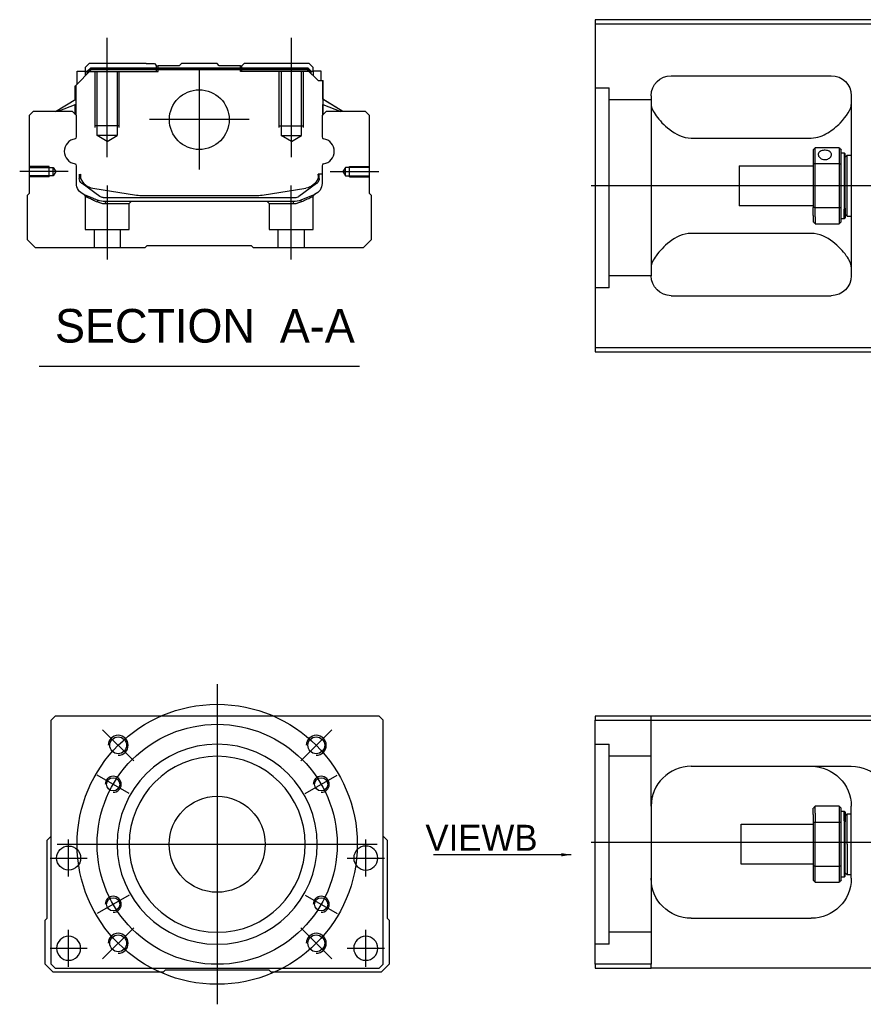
# Model space of a CAD drawing. Header units: millimetres. Extents: x -386 to 3135, y -1989 to 860.
# Tile 288 of 596: x 1385 to 1596, y -1939 to -1692. Entities that reach past the tile are written whole.
import ezdxf
from ezdxf.lldxf.tags import DXFTag

# ---------------------------------------------------------------- set-up
doc = ezdxf.new("R2010")
doc.units = ezdxf.units.MM
doc.layers.get('0').update_dxf_attribs({"linetype": 'CONTINUOUS'})
doc.styles.add('CHN', font='txt')
doc.styles.add('DIM-7', font='SIMPLEX.shx', dxfattribs={"width": 0.7, "bigfont": 'chineset.shx'})
tags = doc.linetypes.add('DASHED', pattern=[25.72, 12.86, -12.86]).pattern_tags.tags
tags[6:7] = [DXFTag(74, 4), DXFTag(75, 0), DXFTag(340, '0'), DXFTag(46, 0.0), DXFTag(50, 0.0), DXFTag(44, 0.0), DXFTag(45, 0.0)]
tags[4:5] = [DXFTag(74, 4), DXFTag(75, 0), DXFTag(340, '0'), DXFTag(46, 0.0), DXFTag(50, 0.0), DXFTag(44, 0.0), DXFTag(45, 0.0)]
doc.dimstyles.new('CNS', dxfattribs={"dimtxt": 3.5, "dimasz": 2.5, "dimexe": 1, "dimexo": 1, "dimgap": 1, "dimtad": 1, "dimdsep": 46, "dimtxsty": 'DIM-7', "dimcen": 0.09, "dimclrd": 4, "dimclre": 4, "dimclrt": 1, "dimadec": 0, "dimazin": 0, "dimtfac": 1, "dimtmove": 0, "dimatfit": 3, "dimfxl": 0, "dimtvp": 0.971429, "dimtolj": 1, "dimarcsym": 0})

msp = doc.modelspace()

# ---------------------------------------------------------------- linework, layer by layer
at = {"linetype": 'Continuous'}
for p, q in [((1602.88, -1692.41), (1528.88, -1692.41)), ((1528.88, -1692.41), (1528.88, -1774.41)), ((1528.88, -1693.41), (1602.88, -1693.41)), ((1399.11, -1708.84), (1403.01, -1704.94)), ((1399.51, -1705.24), (1401.51, -1705.24)), ((1399.51, -1708.44), (1399.51, -1705.24)), ((1402.51, -1703.39), (1401.51, -1704.39)), ((1401.51, -1704.39), (1401.51, -1705.24)), ((1401.51, -1705.24), (1401.51, -1706.44)), ((1402.01, -1705.39), (1401.51, -1705.39)), ((1402.01, -1705.31), (1402.88, -1704.44)), ((1402.01, -1705.94), (1402.01, -1705.31)), ((1402.24, -1705.4), (1402.01, -1705.31)), ((1402.24, -1705.4), (1402.97, -1704.67)), ((1402.24, -1705.71), (1402.24, -1705.4)), ((1416.69, -1703.39), (1402.51, -1703.39)), ((1402.88, -1704.44), (1457.11, -1704.44)), ((1402.97, -1704.67), (1402.88, -1704.44)), ((1402.97, -1704.67), (1457.01, -1704.67)), ((1456.97, -1704.94), (1403.01, -1704.94)), ((1416.69, -1703.39), (1418.79, -1703.39)), ((1418.79, -1703.39), (1419.34, -1703.94)), ((1419.34, -1703.94), (1419.69, -1703.94)), ((1424.99, -1703.94), (1419.69, -1703.94)), ((1419.69, -1704.44), (1419.69, -1703.94)), ((1424.99, -1703.94), (1425.54, -1703.39)), ((1434.44, -1703.39), (1425.54, -1703.39)), ((1434.99, -1703.94), (1434.44, -1703.39)), ((1440.29, -1703.94), (1434.99, -1703.94)), ((1440.29, -1703.94), (1440.64, -1703.94)), ((1440.29, -1704.44), (1440.29, -1703.94)), ((1440.64, -1703.94), (1441.19, -1703.39)), ((1440.64, -1703.94), (1441.19, -1703.39)), ((1443.29, -1703.39), (1441.19, -1703.39)), ((1441.19, -1703.39), (1441.19, -1703.39)), ((1457.47, -1703.39), (1443.29, -1703.39)), ((1459.67, -1707.64), (1456.97, -1704.94)), ((1457.01, -1704.67), (1457.11, -1704.44)), ((1457.74, -1705.4), (1457.01, -1704.67)), ((1457.97, -1705.31), (1457.11, -1704.44)), ((1458.47, -1704.39), (1457.47, -1703.39)), ((1457.74, -1705.4), (1457.97, -1705.31)), ((1457.74, -1705.71), (1457.74, -1705.4)), ((1457.97, -1705.94), (1457.97, -1705.31)), ((1458.47, -1705.39), (1457.97, -1705.39)), ((1458.47, -1705.24), (1458.47, -1704.39)), ((1460.47, -1705.24), (1458.47, -1705.24)), ((1458.47, -1705.24), (1458.47, -1706.44)), ((1460.47, -1707.64), (1460.47, -1705.24)), ((1460.47, -1705.24), (1460.47, -1705.24)), ((1459.67, -1707.64), (1460.82, -1707.64)), ((1460.82, -1707.64), (1460.82, -1714.89)), ((1460.82, -1707.64), (1460.87, -1707.64)), ((1460.87, -1712.29), (1460.87, -1707.64)), ((1460.87, -1707.64), (1460.97, -1707.64)), ((1460.97, -1712.35), (1460.97, -1707.64)), ((1547.88, -1706.41), (1587.88, -1706.41)), ((1399.01, -1712.35), (1399.01, -1708.94)), ((1399.11, -1712.29), (1399.11, -1708.84)), ((1399.16, -1708.79), (1399.16, -1714.89)), ((1394.11, -1715.39), (1399.16, -1712.26)), ((1465.88, -1715.39), (1460.82, -1712.26)), ((1465.88, -1715.39), (1460.97, -1712.35)), ((1542.88, -1711.41), (1542.88, -1756.41)), ((1592.88, -1711.41), (1592.88, -1756.41)), ((1388.49, -1715.39), (1387.49, -1716.39)), ((1398.31, -1715.39), (1388.49, -1715.39)), ((1399.16, -1713.6), (1394.66, -1715.39)), ((1399.31, -1716.39), (1398.31, -1715.39)), ((1399.01, -1716.09), (1399.01, -1713.66)), ((1399.11, -1716.19), (1399.11, -1713.62)), ((1461.67, -1715.39), (1460.67, -1716.39)), ((1460.82, -1713.6), (1465.33, -1715.39)), ((1460.87, -1716.19), (1460.87, -1713.62)), ((1460.97, -1716.09), (1460.97, -1713.66)), ((1471.49, -1715.39), (1461.67, -1715.39)), ((1472.49, -1716.39), (1471.49, -1715.39)), ((1387.49, -1716.39), (1387.49, -1735.84)), ((1399.31, -1721.71), (1399.31, -1716.39)), ((1460.67, -1716.39), (1460.67, -1721.71)), ((1472.49, -1735.84), (1472.49, -1716.39)), ((1552.88, -1722), (1582.88, -1722)), ((1583.38, -1724.91), (1583.38, -1728.5)), ((1589.88, -1724.41), (1583.88, -1724.41)), ((1583.88, -1728.36), (1583.88, -1724.41)), ((1589.88, -1724.41), (1589.88, -1728.36)), ((1590.38, -1728.5), (1590.38, -1724.91)), ((1590.38, -1725.66), (1591.08, -1725.66)), ((1591.08, -1725.66), (1591.38, -1725.96)), ((1591.08, -1725.66), (1591.08, -1739.74)), ((1591.38, -1739.53), (1591.38, -1725.96)), ((1591.38, -1726.76), (1591.88, -1726.26)), ((1591.88, -1726.26), (1592.88, -1726.26)), ((1591.88, -1741.56), (1591.88, -1726.26)), ((1399.31, -1733.33), (1399.31, -1728.94)), ((1460.67, -1728.94), (1460.67, -1733.33)), ((1564.88, -1728.91), (1583.38, -1728.91)), ((1564.88, -1728.91), (1564.88, -1738.91)), ((1583.38, -1728.5), (1583.38, -1739.32)), ((1583.88, -1739.46), (1583.88, -1728.36)), ((1583.88, -1728.36), (1589.88, -1728.36)), ((1589.88, -1728.36), (1589.88, -1739.46)), ((1590.38, -1739.32), (1590.38, -1728.5)), ((1400.01, -1731.05), (1400.01, -1732.13)), ((1400.31, -1731.05), (1400.31, -1732.09)), ((1460.67, -1731.05), (1459.67, -1731.05)), ((1459.67, -1731.05), (1459.67, -1732.09)), ((1459.97, -1732.13), (1459.97, -1731.05)), ((1400.7, -1733.39), (1400.63, -1733.34)), ((1405.12, -1736.61), (1400.7, -1733.39)), ((1403.38, -1734.52), (1414.29, -1736.26)), ((1445.7, -1736.26), (1456.6, -1734.52)), ((1459.29, -1733.39), (1454.87, -1736.61)), ((1459.36, -1733.34), (1459.29, -1733.39)), ((1387.49, -1735.84), (1386.99, -1736.34)), ((1386.99, -1736.34), (1386.99, -1747.39)), ((1406, -1736.89), (1453.99, -1736.89)), ((1415.94, -1736.39), (1444.04, -1736.39)), ((1458.82, -1736.1), (1455.39, -1737.51)), ((1472.99, -1736.34), (1472.49, -1735.84)), ((1472.99, -1747.39), (1472.99, -1736.34)), ((1453.48, -1737.89), (1406.5, -1737.89)), ((1583.38, -1738.91), (1564.88, -1738.91)), ((1583.38, -1741.33), (1583.38, -1739.32)), ((1589.88, -1739.46), (1583.88, -1739.46)), ((1583.88, -1741.69), (1583.88, -1739.46)), ((1589.88, -1739.46), (1589.88, -1741.69)), ((1590.38, -1742.91), (1590.38, -1739.32)), ((1591.08, -1742.16), (1591.08, -1739.74)), ((1591.38, -1739.53), (1591.38, -1741.86)), ((1583.38, -1741.33), (1583.38, -1742.91)), ((1583.88, -1741.69), (1583.88, -1743.41)), ((1589.88, -1741.69), (1589.88, -1743.41)), ((1591.08, -1742.16), (1590.38, -1742.16)), ((1591.38, -1741.86), (1591.08, -1742.16)), ((1591.38, -1741.06), (1591.88, -1741.56)), ((1591.88, -1741.56), (1592.88, -1741.56)), ((1583.88, -1743.41), (1589.88, -1743.41)), ((1386.99, -1747.39), (1388.99, -1749.39)), ((1470.99, -1749.39), (1472.99, -1747.39)), ((1582.88, -1745.82), (1552.88, -1745.82)), ((1388.99, -1749.39), (1416.49, -1749.39)), ((1416.49, -1749.39), (1416.99, -1748.89)), ((1416.99, -1748.89), (1442.99, -1748.89)), ((1442.99, -1748.89), (1443.49, -1749.39)), ((1443.49, -1749.39), (1470.99, -1749.39)), ((1547.88, -1761.41), (1587.88, -1761.41)), ((1528.88, -1774.41), (1528.88, -1775.41)), ((1602.88, -1774.41), (1528.88, -1774.41)), ((1528.88, -1775.41), (1602.88, -1775.41)), ((1393.97, -1866.56), (1392.97, -1867.56)), ((1392.97, -1928.56), (1392.97, -1867.56)), ((1462.47, -1866.56), (1393.97, -1866.56)), ((1474.97, -1866.56), (1462.47, -1866.56)), ((1475.97, -1867.56), (1474.97, -1866.56)), ((1475.97, -1928.56), (1475.97, -1867.56)), ((1528.88, -1866.56), (1528.88, -1867.56)), ((1602.88, -1866.56), (1528.88, -1866.56)), ((1528.88, -1867.56), (1602.88, -1867.56)), ((1528.88, -1928.56), (1528.88, -1867.56)), ((1552.88, -1879.06), (1592.88, -1879.06)), ((1542.88, -1889.06), (1542.88, -1928.56)), ((1583.38, -1891.14), (1583.38, -1889.56)), ((1589.88, -1889.06), (1583.88, -1889.06)), ((1583.88, -1890.78), (1583.88, -1889.06)), ((1589.88, -1889.06), (1589.88, -1890.78)), ((1590.38, -1893.15), (1590.38, -1889.56)), ((1590.38, -1890.31), (1591.08, -1890.31)), ((1591.08, -1890.31), (1591.38, -1890.61)), ((1591.08, -1892.73), (1591.08, -1890.31)), ((1592.88, -1907.06), (1592.88, -1889.06)), ((1583.38, -1891.14), (1583.38, -1893.15)), ((1583.88, -1890.78), (1583.88, -1893.02)), ((1589.88, -1890.78), (1589.88, -1893.02)), ((1591.08, -1892.73), (1591.08, -1906.81)), ((1591.38, -1890.61), (1591.38, -1892.94)), ((1591.38, -1891.41), (1591.88, -1890.91)), ((1591.88, -1890.91), (1592.88, -1890.91)), ((1591.88, -1898.56), (1591.88, -1890.91)), ((1565.38, -1893.56), (1583.38, -1893.56)), ((1565.38, -1898.56), (1565.38, -1893.56)), ((1583.38, -1893.15), (1583.38, -1903.97)), ((1583.88, -1904.11), (1583.88, -1893.02)), ((1583.88, -1893.02), (1589.88, -1893.02)), ((1589.88, -1893.02), (1589.88, -1904.11)), ((1590.38, -1903.97), (1590.38, -1893.15)), ((1591.38, -1906.51), (1591.38, -1892.94)), ((1391.97, -1897.56), (1392.97, -1896.56)), ((1391.97, -1917.01), (1391.97, -1897.56)), ((1475.97, -1896.56), (1476.97, -1897.56)), ((1476.97, -1897.56), (1476.97, -1917.01)), ((1565.38, -1903.56), (1565.38, -1898.56)), ((1591.88, -1898.56), (1591.88, -1906.21)), ((1583.38, -1903.56), (1565.38, -1903.56)), ((1583.38, -1903.97), (1583.38, -1907.56)), ((1583.88, -1908.06), (1583.88, -1904.11)), ((1589.88, -1904.11), (1583.88, -1904.11)), ((1589.88, -1904.11), (1589.88, -1908.06)), ((1590.38, -1907.56), (1590.38, -1903.97)), ((1591.08, -1906.81), (1590.38, -1906.81)), ((1591.38, -1906.51), (1591.08, -1906.81)), ((1591.88, -1906.21), (1591.38, -1905.71)), ((1592.88, -1906.21), (1591.88, -1906.21)), ((1583.88, -1908.06), (1589.88, -1908.06)), ((1391.47, -1917.51), (1391.97, -1917.01)), ((1391.47, -1928.56), (1391.47, -1917.51)), ((1476.97, -1917.01), (1477.47, -1917.51)), ((1477.47, -1917.51), (1477.47, -1928.56)), ((1552.88, -1917.06), (1582.88, -1917.06)), ((1393.47, -1930.56), (1391.47, -1928.56)), ((1392.97, -1928.56), (1393.97, -1929.56)), ((1393.97, -1929.56), (1474.97, -1929.56)), ((1474.97, -1929.56), (1475.97, -1928.56)), ((1477.47, -1928.56), (1475.47, -1930.56)), ((1528.88, -1928.56), (1528.88, -1929.56)), ((1542.88, -1928.56), (1528.88, -1928.56)), ((1528.88, -1929.56), (1542.88, -1929.56)), ((1542.88, -1929.56), (1542.88, -1928.56)), ((1602.88, -1929.56), (1542.88, -1929.56)), ((1420.97, -1930.56), (1393.47, -1930.56)), ((1421.47, -1930.06), (1420.97, -1930.56)), ((1447.47, -1930.06), (1421.47, -1930.06)), ((1447.97, -1930.56), (1447.47, -1930.06)), ((1475.47, -1930.56), (1447.97, -1930.56))]:
    msp.add_line(p, q, dxfattribs=at)
at = {"ltscale": 0.2}
for p, q in [((1406.99, -1726.81), (1406.99, -1696.98)), ((1452.99, -1726.81), (1452.99, -1696.98)), ((1429.99, -1704.92), (1429.99, -1729.87)), ((1442.47, -1717.39), (1417.52, -1717.39)), ((1397.27, -1730.39), (1385.13, -1730.39)), ((1462.71, -1730.39), (1474.86, -1730.39)), ((1407.05, -1752.39), (1407.05, -1733.89)), ((1452.94, -1752.39), (1452.94, -1733.89)), ((1413.61, -1877.7), (1405.83, -1869.92)), ((1455.33, -1877.7), (1463.11, -1869.92)), ((1413.61, -1919.42), (1405.83, -1927.2)), ((1455.33, -1919.42), (1463.11, -1927.2))]:
    msp.add_line(p, q, dxfattribs=at)
at = {"linetype": 'DASHED'}
for p, q in [((1402.01, -1705.39), (1419.69, -1705.39)), ((1419.34, -1705.39), (1419.34, -1703.94)), ((1419.69, -1705.39), (1419.69, -1704.44)), ((1440.29, -1705.39), (1440.29, -1704.44)), ((1457.97, -1705.39), (1440.29, -1705.39)), ((1440.64, -1705.39), (1440.64, -1703.94)), ((1458.47, -1705.39), (1458.47, -1705.24)), ((1460.47, -1707.39), (1460.47, -1707.39)), ((1461.04, -1712.39), (1461.04, -1712.39)), ((1401.49, -1736.57), (1401.49, -1744.89)), ((1458.44, -1744.89), (1458.44, -1736.59)), ((1406.55, -1738.39), (1412.49, -1738.39)), ((1412.49, -1738.39), (1412.99, -1737.89)), ((1412.49, -1744.89), (1412.49, -1738.39)), ((1446.94, -1737.89), (1447.44, -1738.39)), ((1447.44, -1738.39), (1447.44, -1744.89)), ((1447.44, -1738.39), (1453.44, -1738.39)), ((1401.49, -1744.89), (1406.99, -1744.89)), ((1403.69, -1744.89), (1403.69, -1749.39)), ((1406.99, -1744.89), (1412.49, -1744.89)), ((1410.29, -1749.39), (1410.29, -1744.89)), ((1447.44, -1744.89), (1458.44, -1744.89)), ((1449.64, -1744.89), (1449.64, -1749.39)), ((1456.24, -1749.39), (1456.24, -1744.89)), ((1532.38, -1759.43), (1528.88, -1759.43)), ((1532.38, -1923.56), (1528.88, -1923.56))]:
    msp.add_line(p, q, dxfattribs=at)
at = {"linetype": 'DASHED', "ltscale": 0.1}
for p, q in [((1403.99, -1719.39), (1403.99, -1705.39)), ((1404.49, -1721.39), (1404.49, -1705.39)), ((1409.49, -1705.39), (1409.49, -1721.39)), ((1409.99, -1719.39), (1409.99, -1705.39)), ((1449.99, -1719.39), (1449.99, -1705.39)), ((1450.49, -1705.39), (1450.49, -1721.39)), ((1455.49, -1721.39), (1455.49, -1705.39)), ((1455.99, -1719.39), (1455.99, -1705.39)), ((1409.99, -1718.94), (1403.99, -1718.94)), ((1449.99, -1718.94), (1455.99, -1718.94)), ((1409.49, -1721.39), (1404.49, -1721.39)), ((1406.99, -1722.84), (1404.49, -1721.39)), ((1406.99, -1722.84), (1409.49, -1721.39)), ((1450.49, -1721.39), (1455.49, -1721.39)), ((1452.99, -1722.84), (1450.49, -1721.39)), ((1452.99, -1722.84), (1455.49, -1721.39)), ((1392.49, -1729.09), (1387.49, -1729.09)), ((1387.49, -1729.32), (1393.49, -1729.32)), ((1392.49, -1731.69), (1392.49, -1729.09)), ((1393.49, -1729.32), (1394.14, -1730.39)), ((1393.49, -1731.47), (1393.49, -1729.32)), ((1394.14, -1730.39), (1393.49, -1731.47)), ((1466.5, -1729.32), (1465.85, -1730.39)), ((1465.85, -1730.39), (1466.5, -1731.47)), ((1472.49, -1729.32), (1466.5, -1729.32)), ((1466.5, -1731.47), (1466.5, -1729.32)), ((1467.49, -1731.69), (1467.49, -1729.09)), ((1467.49, -1729.09), (1472.49, -1729.09)), ((1393.49, -1731.47), (1387.49, -1731.47)), ((1392.49, -1731.69), (1387.49, -1731.69)), ((1466.5, -1731.47), (1472.49, -1731.47)), ((1467.49, -1731.69), (1472.49, -1731.69))]:
    msp.add_line(p, q, dxfattribs=at)
at = {"linetype": 'DASHED', "ltscale": 0.3}
for p, q in [((1528.88, -1709.43), (1532.38, -1709.43)), ((1532.38, -1759.43), (1532.38, -1709.43)), ((1542.88, -1712.43), (1532.38, -1712.43)), ((1542.88, -1756.43), (1532.38, -1756.43)), ((1542.88, -1889.06), (1542.88, -1866.56)), ((1528.88, -1873.56), (1532.38, -1873.56)), ((1532.38, -1923.56), (1532.38, -1873.56)), ((1542.88, -1876.56), (1532.38, -1876.56)), ((1542.88, -1920.56), (1532.38, -1920.56))]:
    msp.add_line(p, q, dxfattribs=at)
for p, q in [((2569.88, -1733.95), (1527.88, -1733.91)), ((1389.98, -1779.02), (1470.02, -1779.02)), ((1527.88, -1898.06), (2569.88, -1898.06))]:
    msp.add_line(p, q)
at = {"ltscale": 0.3}
for p, q in [((1434.47, -1858.56), (1434.47, -1938.56)), ((1394.47, -1898.56), (1474.47, -1898.56))]:
    msp.add_line(p, q, dxfattribs=at)
at = {"ltscale": 0.1}
for p, q in [((1412.51, -1885.89), (1404.46, -1881.24)), ((1456.42, -1885.89), (1464.48, -1881.24)), ((1397.35, -1906.64), (1397.35, -1897.34)), ((1471.58, -1906.64), (1471.58, -1897.34)), ((1392.7, -1901.99), (1402, -1901.99)), ((1466.93, -1901.99), (1476.23, -1901.99)), ((1412.51, -1911.24), (1404.46, -1915.89)), ((1456.42, -1911.24), (1464.48, -1915.89)), ((1397.35, -1929.21), (1397.35, -1919.91)), ((1471.58, -1929.21), (1471.58, -1919.91)), ((1392.7, -1924.56), (1402, -1924.56)), ((1466.93, -1924.56), (1476.23, -1924.56))]:
    msp.add_line(p, q, dxfattribs=at)
at = {"linetype": 'Continuous'}
for centre, radius in [((1429.99, -1717.39), 7.47), ((1409.72, -1873.81), 2.1), ((1459.22, -1873.81), 2.1), ((1408.49, -1883.56), 1.65), ((1460.45, -1883.56), 1.65), ((1434.47, -1898.56), 12), ((1397.35, -1901.99), 3), ((1408.49, -1913.56), 1.65), ((1460.45, -1913.56), 1.65), ((1409.72, -1923.31), 2.1), ((1459.22, -1923.31), 2.1)]:
    msp.add_circle(centre, radius, dxfattribs=at)
at = {"ltscale": 0.3}
for radius in [35, 30]:
    msp.add_circle((1434.47, -1898.56), radius, dxfattribs=at)
at = {"linetype": 'Continuous', "extrusion": (0, 0, -1)}
for centre, radius in [((-1434.47, -1898.56), 25), ((-1434.47, -1898.56), 22), ((-1471.58, -1901.99), 3), ((-1397.35, -1924.56), 3), ((-1471.58, -1924.56), 3)]:
    msp.add_circle(centre, radius, dxfattribs=at)
at = {"linetype": 'Continuous', "extrusion": (-6.12303e-17, 0, -1)}
for centre, start, end in [((-1547.88, -1711.41), 0, 90), ((-1587.88, -1711.41), 90, 180), ((-1547.88, -1756.41), 270, 0), ((-1587.88, -1756.41), 180, 270)]:
    msp.add_arc(centre, 5, start, end, dxfattribs=at)
for centre, radius, start, end in [((1399.44, -1725.32), 3.17, 98.9371, 261.0629), ((1460.55, -1725.32), 3.17, 278.9371, 81.0629), ((1409.72, -1873.81), 2.5, 270, 180), ((1459.22, -1873.81), 2.5, 270, 180), ((1408.49, -1883.56), 2, 270, 180), ((1460.45, -1883.56), 2, 270, 180), ((1408.49, -1913.56), 2, 270, 180), ((1460.45, -1913.56), 2, 270, 180), ((1409.72, -1923.31), 2.5, 270, 180), ((1459.22, -1923.31), 2.5, 270, 180)]:
    msp.add_arc(centre, radius, start, end)
at = {"linetype": 'Continuous'}
for centre, radius, start, end in [((1398.81, -1721.71), 0.5, 285.1919, 0), ((1461.17, -1721.71), 0.5, 180, 254.8081), ((1398.81, -1728.94), 0.5, 0, 74.8081), ((1461.17, -1728.94), 0.5, 105.1919, 180), ((1404.01, -1730.57), 4, 202.3316, 260.9414), ((1455.97, -1730.57), 4, 337.6678, 353.1681), ((1455.97, -1730.57), 3.77, 349.0413, 352.7469), ((1415.94, -1725.89), 10.5, 260.9414, 270), ((1444.04, -1725.89), 10.5, 270, 279.0586), ((1453.99, -1735.39), 1.5, 270, 306.0274), ((1552.88, -1889.06), 10, 90, 180)]:
    msp.add_arc(centre, radius, start, end, dxfattribs=at)
at = {"linetype": 'Continuous', "extrusion": (0, 0, -1)}
for centre, radius, start, end in [((-1401.51, -1732.13), 1.5, 306.0274, 0), ((-1404.01, -1730.57), 4, 337.6678, 353.1681), ((-1404.01, -1730.57), 3.77, 349.0413, 352.7469), ((-1455.97, -1730.57), 4, 202.3316, 260.9414), ((-1458.47, -1732.13), 1.5, 180, 233.9726), ((-1402.31, -1733.33), 3, 292.4327, 0), ((-1457.67, -1733.33), 3, 180, 247.5673), ((-1406.5, -1732.89), 5, 270, 292.4327), ((-1406, -1735.39), 1.5, 270, 306.0274), ((-1453.48, -1732.89), 5, 247.5673, 270), ((-1582.88, -1889.06), 10, 90, 180), ((-1592.88, -1889.06), 10, 90, 180), ((-1552.88, -1907.06), 10, 270, 0), ((-1582.88, -1907.06), 10, 180, 270)]:
    msp.add_arc(centre, radius, start, end, dxfattribs=at)
at = {"linetype": 'Continuous'}
for points, degree in [([(1399.16, -1714.89), (1399.16, -1715.49)], 1), ([(1399.16, -1715.49), (1399.16, -1716.24)], 1), ([(1460.82, -1714.89), (1460.82, -1715.49)], 1), ([(1460.82, -1715.49), (1460.82, -1716.24)], 1), ([(1542.88, -1713.62), (1542.88, -1714.37), (1543.36, -1715.34), (1544.13, -1716.41)], 3), ([(1583.38, -1724.91), (1583.55, -1724.74), (1583.72, -1724.58), (1583.88, -1724.41)], 3), ([(1589.88, -1724.41), (1590.05, -1724.58), (1590.22, -1724.74), (1590.38, -1724.91)], 3), ([(1583.88, -1728.36), (1583.72, -1728.41), (1583.55, -1728.46), (1583.38, -1728.5)], 3), ([(1589.88, -1728.36), (1590.05, -1728.41), (1590.22, -1728.46), (1590.38, -1728.5)], 3), ([(1583.88, -1739.46), (1583.72, -1739.41), (1583.55, -1739.36), (1583.38, -1739.32)], 3), ([(1589.88, -1739.46), (1590.05, -1739.41), (1590.22, -1739.36), (1590.38, -1739.32)], 3), ([(1583.88, -1743.41), (1583.72, -1743.24), (1583.55, -1743.08), (1583.38, -1742.91)], 3), ([(1590.38, -1742.91), (1590.22, -1743.08), (1590.05, -1743.24), (1589.88, -1743.41)], 3), ([(1544.13, -1751.41), (1543.35, -1752.48), (1542.88, -1753.45), (1542.88, -1754.2)], 3), ([(1592.88, -1754.2), (1592.88, -1753.45), (1592.42, -1752.49), (1591.64, -1751.41)], 3), ([(1547.88, -1880.4), (1547.85, -1880.42), (1547.82, -1880.44), (1547.79, -1880.46)], 3), ([(1583.88, -1889.06), (1583.72, -1889.23), (1583.55, -1889.39), (1583.38, -1889.56)], 3), ([(1589.88, -1889.06), (1590.05, -1889.23), (1590.22, -1889.39), (1590.38, -1889.56)], 3), ([(1583.88, -1893.02), (1583.72, -1893.06), (1583.55, -1893.11), (1583.38, -1893.15)], 3), ([(1590.38, -1893.15), (1590.22, -1893.11), (1590.05, -1893.06), (1589.88, -1893.02)], 3), ([(1583.88, -1904.11), (1583.72, -1904.06), (1583.55, -1904.02), (1583.38, -1903.97)], 3), ([(1590.38, -1903.97), (1590.22, -1904.02), (1590.05, -1904.06), (1589.88, -1904.11)], 3), ([(1583.38, -1907.56), (1583.55, -1907.73), (1583.72, -1907.89), (1583.88, -1908.06)], 3), ([(1590.38, -1907.56), (1590.22, -1907.73), (1590.05, -1907.89), (1589.88, -1908.06)], 3)]:
    msp.add_open_spline(points, degree=degree, dxfattribs=at)
for points, knots in [([(1582.88, -1722), (1584.4, -1722), (1585.82, -1721.44), (1588.22, -1719.99), (1589.21, -1719.12), (1591.78, -1716.51), (1592.88, -1714.79), (1592.88, -1713.62)], [0, 0, 0, 0, 0.25, 0.25, 0.5, 0.5, 1, 1, 1, 1]), ([(1544.13, -1716.41), (1544.95, -1717.55), (1546.08, -1718.77), (1548.97, -1720.98), (1550.82, -1722), (1552.88, -1722)], [0, 0, 0, 0, 0.5, 0.5, 1, 1, 1, 1]), ([(1587.93, -1726.13), (1587.93, -1726), (1587.9, -1725.87), (1587.78, -1725.64), (1587.69, -1725.53), (1587.46, -1725.35), (1587.32, -1725.27), (1587.01, -1725.15), (1586.83, -1725.1), (1586.47, -1725.05), (1586.28, -1725.05), (1585.92, -1725.07), (1585.74, -1725.1), (1585.41, -1725.2), (1585.25, -1725.26), (1584.99, -1725.43), (1584.88, -1725.53), (1584.72, -1725.75), (1584.67, -1725.87), (1584.64, -1726.04), (1584.63, -1726.09), (1584.63, -1726.13)], [0, 0, 0, 0, 0.106605, 0.106605, 0.21316, 0.21316, 0.320465, 0.320465, 0.42832, 0.42832, 0.535356, 0.535356, 0.641477, 0.641477, 0.748016, 0.748016, 0.855648, 0.855648, 0.963354, 0.963354, 1, 1, 1, 1]), ([(1584.63, -1726.13), (1584.63, -1726.26), (1584.66, -1726.4), (1584.79, -1726.65), (1584.88, -1726.78), (1585.1, -1727), (1585.24, -1727.1), (1585.56, -1727.26), (1585.73, -1727.32), (1586.09, -1727.39), (1586.28, -1727.39), (1586.65, -1727.36), (1586.83, -1727.32), (1587.16, -1727.19), (1587.31, -1727.11), (1587.57, -1726.91), (1587.68, -1726.79), (1587.85, -1726.54), (1587.9, -1726.4), (1587.93, -1726.22), (1587.93, -1726.18), (1587.93, -1726.13)], [0, 0, 0, 0, 0.106605, 0.106605, 0.21316, 0.21316, 0.320465, 0.320465, 0.42832, 0.42832, 0.535356, 0.535356, 0.641477, 0.641477, 0.748016, 0.748016, 0.855648, 0.855648, 0.963354, 0.963354, 1, 1, 1, 1]), ([(1552.88, -1745.82), (1550.82, -1745.82), (1548.97, -1746.84), (1546.09, -1749.04), (1544.95, -1750.27), (1544.13, -1751.41)], [0, 0, 0, 0, 0.5, 0.5, 1, 1, 1, 1]), ([(1591.64, -1751.41), (1590.81, -1750.27), (1589.68, -1749.05), (1586.8, -1746.84), (1584.95, -1745.82), (1582.88, -1745.82)], [0, 0, 0, 0, 0.5, 0.5, 1, 1, 1, 1]), ([(1543.45, -1885.75), (1543.36, -1886.01), (1543.22, -1886.44), (1543.12, -1886.89), (1543.09, -1887.06)], [0, 0, 0, 0, 0.596588, 1, 1, 1, 1])]:
    msp.add_open_spline(points, degree=3, knots=knots, dxfattribs=at)
at = {"linetype": 'DASHED'}
for points, degree in [([(1401.18, -1736.11), (1401.49, -1736.57)], 1), ([(1404.62, -1737.98), (1404.6, -1737.51)], 1), ([(1455.39, -1737.51), (1455.36, -1737.98)], 1), ([(1458.44, -1736.59), (1458.75, -1736.13)], 1), ([(1406.5, -1737.89), (1406.55, -1738.39)], 1), ([(1453.48, -1737.89), (1453.47, -1738.06), (1453.45, -1738.23), (1453.44, -1738.39)], 3)]:
    msp.add_open_spline(points, degree=degree, dxfattribs=at)
for points, degree, knots in [([(1401.18, -1736.11), (1401.18, -1736.11), (1402.11, -1736.49), (1403.03, -1736.87), (1404.6, -1737.51)], 2, [0, 0, 0, 0.5, 0.5, 1, 1, 1]), ([(1401.49, -1736.57), (1401.49, -1736.57), (1401.49, -1736.57), (1401.97, -1736.78), (1403.28, -1737.37), (1404.15, -1737.77), (1404.62, -1737.98)], 3, [0, 0, 0, 0, 0.000815, 0.486557, 0.726811, 1, 1, 1, 1]), ([(1455.36, -1737.98), (1455.68, -1737.83), (1456.29, -1737.56), (1457.04, -1737.22), (1458.03, -1736.77), (1458.44, -1736.59), (1458.44, -1736.59)], 3, [0, 0, 0, 0, 0.185898, 0.357233, 0.514425, 1, 1, 1, 1]), ([(1404.62, -1737.98), (1404.93, -1738.1), (1405.53, -1738.33), (1406.21, -1738.37), (1406.55, -1738.39)], 3, [0, 0, 0, 0, 0.515943, 1, 1, 1, 1]), ([(1453.44, -1738.39), (1453.77, -1738.37), (1454.45, -1738.33), (1455.05, -1738.1), (1455.36, -1737.98)], 3, [0, 0, 0, 0, 0.484584, 1, 1, 1, 1])]:
    msp.add_open_spline(points, degree=degree, knots=knots, dxfattribs=at)

# ---------------------------------------------------------------- texts
at = {"style": 'CHN'}
for s, insert, char_height, attachment_point in [('SECTION  A-A ', (1393.95, -1768.99), 8.4, 4), ('VIEWB', (1514.5, -1900.18), 6.5, 9)]:
    msp.add_mtext(s, dxfattribs=dict(at, insert=insert, char_height=char_height, attachment_point=attachment_point))

# ---------------------------------------------------------------- leaders
msp.add_leader([(1522.94, -1901.17), (1488.48, -1901.18)], dimstyle='CNS', override={"dimtxt": 6.5, "dimtxsty": 'CHN'})

doc.saveas('drawing.dxf')
